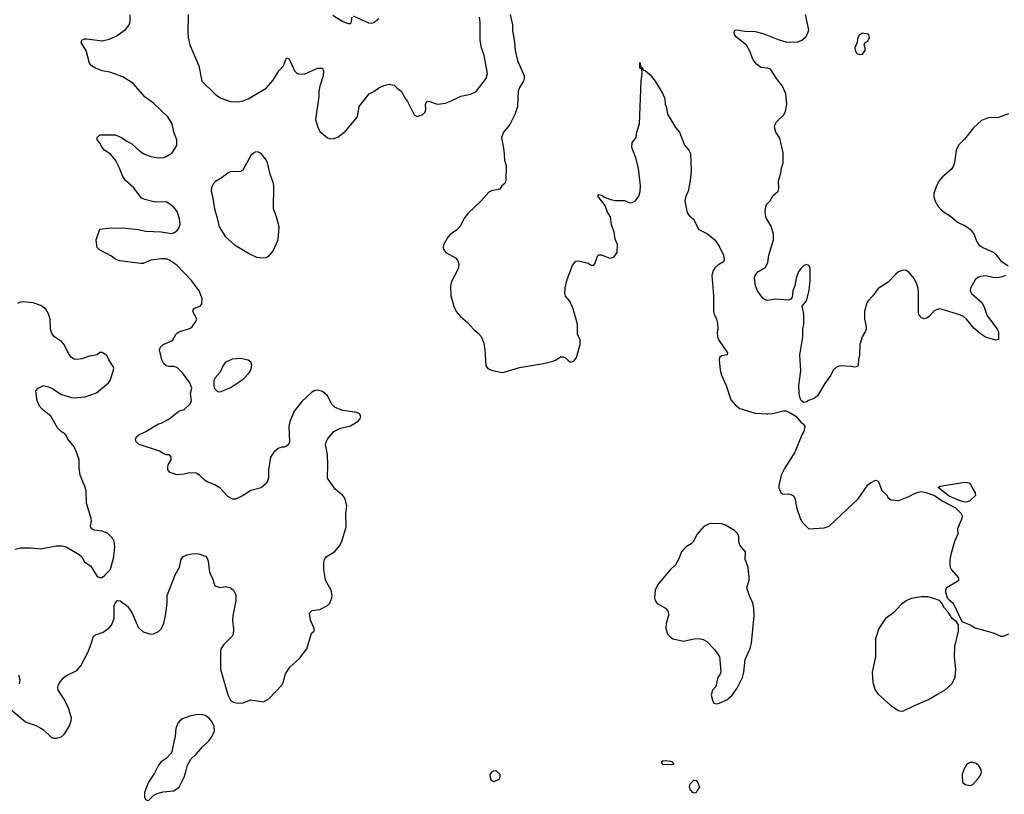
# Model space of a CAD drawing. Header units: inches. Extents: x 2057696 to 2160536, y 827480 to 1016834.
# Tile 281 of 422: x 2074165 to 2081857, y 959815 to 965870. Entities that reach past the tile are written whole.
import ezdxf

# ---------------------------------------------------------------- set-up
doc = ezdxf.new("R2010")
doc.units = ezdxf.units.IN
doc.header["$MEASUREMENT"] = 0
for name, color, linetype in [('C0975', 7, 'Continuous'), ('C0976', 7, 'Continuous'), ('C0985', 7, 'Continuous'), ('C0986', 7, 'Continuous')]:
    doc.layers.add(name, color=color, linetype=linetype)

msp = doc.modelspace()

# ---------------------------------------------------------------- linework, layer by layer
at = {"layer": 'C0975', "color": 5, "elevation": 520}
msp.add_lwpolyline([(2075228.5, 960000), (2075218.8, 959981.2), (2075170.7, 959910), (2075146.8, 959850), (2075140.7, 959830), (2075140.7, 959790), (2075150, 959771.3), (2075170, 959767.3), (2075211.9, 959808.1), (2075238.4, 959821.6), (2075286, 959834), (2075370, 959842.4), (2075409.7, 959870.3), (2075449.6, 959950), (2075464, 960000)], dxfattribs=at)
at = {"layer": 'C0975', "color": 5}
for points, elevation in [([(2077870, 959998), (2077850, 959988), (2077838, 959970), (2077842, 959930), (2077870, 959914), (2077890, 959922), (2077910, 959934), (2077918, 959950), (2077918, 959970), (2077890, 959995.3)], 520), ([(2079435.1, 959824.9), (2079422.9, 959830), (2079403.9, 959850), (2079398, 959870), (2079403.6, 959896.4), (2079430, 959924.7), (2079450, 959922), (2079459.3, 959910), (2079474.8, 959870), (2079458.8, 959850), (2079450, 959829)], 480)]:
    msp.add_lwpolyline(points, close=True, dxfattribs=dict(at, elevation=elevation))
at = {"layer": 'C0976', "color": 5}
for points, elevation in [([(2074078.8, 960490), (2074210, 960380.5), (2074290, 960352.7), (2074330, 960332.4), (2074350, 960319.3), (2074410, 960263), (2074430, 960254.9), (2074453, 960253), (2074490, 960264.2), (2074517.7, 960290), (2074554.5, 960350), (2074567.1, 960390), (2074568.5, 960410), (2074546.2, 960490), (2074506.3, 960566.3), (2074464.2, 960630), (2074462.4, 960650), (2074467.8, 960670), (2074483, 960697), (2074510.8, 960729.2), (2074530, 960743.7), (2074610, 960781.6), (2074642, 960818), (2074697.4, 960922.6), (2074724, 960990), (2074740.7, 961050), (2074758, 961062), (2074816.4, 961083.6), (2074863.3, 961116.7), (2074882, 961138), (2074902.2, 961190), (2074904, 961290), (2074910, 961310.4), (2074930, 961330.2), (2074950, 961328.4), (2075010, 961282), (2075044.2, 961230), (2075090, 961120.7), (2075130, 961084.9), (2075190, 961068), (2075210, 961070.7), (2075250, 961087.7), (2075272, 961110), (2075290, 961152), (2075304.5, 961210), (2075315.6, 961310), (2075316.9, 961370), (2075378, 961530), (2075412.3, 961590), (2075426, 961654), (2075438, 961670), (2075471.9, 961688.1), (2075510, 961695.5), (2075550, 961696.3), (2075572.8, 961692.8), (2075616.3, 961676.3), (2075630, 961662), (2075638, 961638), (2075648.2, 961550), (2075667.3, 961510), (2075690, 961444.7), (2075730, 961430.8), (2075770, 961438.8), (2075810, 961430.8), (2075836, 961410), (2075853, 961373), (2075853, 961330), (2075830.3, 961210), (2075827.5, 961172.5), (2075833.7, 961106.3), (2075831.9, 961068.1), (2075824.9, 961050), (2075755.8, 960984.2), (2075736.4, 960950), (2075732.4, 960930), (2075732.5, 960792.5), (2075790, 960592), (2075810.9, 960550.9), (2075835.3, 960535.3), (2075870, 960526.8), (2075910, 960530.8), (2075970, 960554), (2076070, 960539.1), (2076110, 960562), (2076211.6, 960668.4), (2076222.7, 960690), (2076242, 960758), (2076275.3, 960810), (2076350, 960876), (2076409.1, 960950.9), (2076445.2, 961074.8), (2076466, 961090), (2076466, 961110), (2076436.5, 961176.5), (2076429.4, 961230.6), (2076449.4, 961250.6), (2076510, 961260.5), (2076569.2, 961290), (2076586.6, 961310), (2076603.7, 961350), (2076606.6, 961370), (2076597, 961410), (2076554.5, 961490), (2076550, 961508), (2076539.5, 961570), (2076539.6, 961630), (2076544.7, 961650), (2076558.4, 961670), (2076626.5, 961713.5), (2076663, 961757), (2076680.7, 961790), (2076713.9, 961906.1), (2076712.6, 962007.4), (2076719.6, 962070), (2076704.5, 962130), (2076689.4, 962150), (2076630, 962200.9), (2076570, 962285.2), (2076573, 962390), (2076569.6, 962470), (2076554, 962550), (2076558.4, 962570), (2076569.6, 962590), (2076618, 962650), (2076670, 962676.4), (2076750, 962694.8), (2076810, 962731.3), (2076824, 962750), (2076828.7, 962770), (2076818, 962790), (2076798.6, 962798.6), (2076690, 962816), (2076630, 962839.3), (2076604.2, 962864.2), (2076570, 962929.2), (2076530, 962963.7), (2076490, 962975.1), (2076470, 962972.3), (2076443.4, 962956.6), (2076370, 962886), (2076339.1, 962850), (2076310, 962809), (2076274.9, 962730), (2076267.2, 962690), (2076271.8, 962570), (2076264.9, 962550), (2076250, 962536.3), (2076230, 962529.7), (2076210, 962529.6), (2076183, 962517), (2076150.5, 962490), (2076123, 962450), (2076108.7, 962350), (2076108.5, 962290), (2076103.8, 962270), (2076091.8, 962248.2), (2076050.4, 962209.6), (2075971.1, 962188.9), (2075911.3, 962150), (2075850, 962122), (2075830, 962122), (2075790, 962144), (2075729.3, 962209.3), (2075690, 962234), (2075630, 962257.2), (2075610, 962269.3), (2075569.7, 962309.7), (2075544.4, 962324.4), (2075490, 962326.9), (2075450, 962316.9), (2075391.4, 962311.4), (2075339, 962330), (2075321.2, 962350), (2075321.2, 962370), (2075325.2, 962390), (2075348.7, 962430), (2075348, 962450), (2075340.4, 962460.4), (2075328.7, 962468.7), (2075311.3, 962468.7), (2075290, 962477.2), (2075255.9, 962495.9), (2075097.2, 962550), (2075073.3, 962570), (2075069.7, 962590.3), (2075078.4, 962610), (2075094.9, 962625.1), (2075149.2, 962650), (2075249.8, 962710.2), (2075270, 962716.4), (2075330, 962748.4), (2075409.2, 962810), (2075450, 962824), (2075499.3, 962870), (2075506, 962890), (2075499, 962950), (2075509, 962990), (2075493.2, 963030), (2075437.2, 963110), (2075394, 963150), (2075370, 963159.3), (2075330, 963158), (2075310, 963163.7), (2075290, 963179.3), (2075274, 963210), (2075256, 963290), (2075265.2, 963310), (2075285.2, 963330), (2075357.2, 963362.7), (2075385.1, 963410), (2075397.7, 963422.3), (2075410, 963430.4), (2075490, 963457), (2075511.8, 963470), (2075540.7, 963510), (2075548.2, 963530), (2075516.8, 963590), (2075520.3, 963599.7), (2075530, 963613.6), (2075575.1, 963630), (2075587.6, 963650), (2075591.2, 963690), (2075566.6, 963750), (2075506, 963830), (2075391, 963951), (2075330, 963991.7), (2075310, 963999.4), (2075270, 964001), (2075190.2, 963989.8), (2075130, 963965.1), (2075110, 963963.5), (2074945.1, 963985.1), (2074915.5, 963995.5), (2074882.5, 964022.5), (2074788, 964070), (2074769.1, 964089.1), (2074762, 964150), (2074791.1, 964231.1), (2074858.6, 964241.4), (2074970, 964242.8), (2075090, 964230.5), (2075150, 964215.5), (2075270, 964210.4), (2075350, 964199.3), (2075373.1, 964206.9), (2075396.6, 964223.4), (2075405.6, 964234.4), (2075418.4, 964270), (2075414.1, 964314.1), (2075395.1, 964370), (2075365.8, 964405.8), (2075330, 964433.2), (2075310, 964445.2), (2075223.9, 964443.9), (2075143.2, 964463.2), (2075115.3, 964475.3), (2075055.9, 964555.9), (2074991.7, 964611.7), (2074970, 964644), (2074945.1, 964710), (2074912.9, 964772.9), (2074875.6, 964815.6), (2074828, 964850), (2074808, 964870), (2074788.9, 964908.9), (2074769.3, 964929.3), (2074768.7, 964950), (2074790, 964970.7), (2074910, 964970.4), (2074961, 964950), (2075000.7, 964920.7), (2075039.9, 964899.9), (2075102.5, 964842.5), (2075139.3, 964819.3), (2075190, 964799.5), (2075250.3, 964790.3), (2075290, 964793.4), (2075310, 964799.5), (2075355.1, 964830), (2075393.1, 964886.9), (2075393.3, 964930), (2075367.8, 964990), (2075354.6, 965054.6), (2075320.7, 965110), (2075210, 965216.9), (2075145.2, 965265.2), (2075050, 965369.7), (2074970, 965422.6), (2074870, 965458.3), (2074809, 965470), (2074757.2, 965490), (2074726, 965510), (2074709.7, 965529.7), (2074684, 965630), (2074644, 965690), (2074649, 965710), (2074670, 965718.8), (2074690, 965718.8), (2074810, 965705.5), (2074862.5, 965717.5), (2074918.3, 965741.7), (2074990, 965794), (2075019.3, 965830), (2075027, 965853), (2075027.9, 965907.9)], 520), ([(2075480.3, 965910), (2075478.5, 965770), (2075481.5, 965730), (2075493.5, 965673.5), (2075563.1, 965510), (2075588.7, 965390), (2075690, 965288.9), (2075730, 965259.5), (2075810, 965230.4), (2075870, 965228.5), (2075910, 965235.3), (2075949.7, 965250.3), (2076090, 965334.9), (2076143.8, 965396.2), (2076190, 965470.5), (2076224.5, 965510), (2076250, 965571), (2076270, 965564.7), (2076310.4, 965470.4), (2076330, 965450.8), (2076345.2, 965445.2), (2076390, 965443), (2076490, 965490.4), (2076530, 965490.6), (2076537.6, 965470), (2076535.3, 965430), (2076508.7, 965350), (2076500.4, 965310), (2076500.4, 965270), (2076476.3, 965090), (2076492.7, 965030), (2076510, 964996.3), (2076570, 964944.9), (2076590, 964937.1), (2076619.3, 964940.7), (2076650, 964952.4), (2076710, 964999.3), (2076802.7, 965110), (2076817.2, 965190), (2076883.2, 965276.8), (2076895.3, 965290), (2076930, 965307.3), (2076970, 965337.3), (2077010, 965356), (2077050, 965366), (2077090, 965358), (2077113.7, 965333.7), (2077146, 965310), (2077178.8, 965250), (2077194.8, 965230), (2077246.4, 965126.4), (2077270, 965112), (2077310, 965124.7), (2077332.3, 965147.7), (2077337, 965170), (2077336, 965210), (2077346.8, 965233.2), (2077369.4, 965230.6), (2077410, 965213.7), (2077430, 965210.4), (2077490, 965218), (2077542, 965238), (2077610, 965272.7), (2077690, 965286.4), (2077730, 965308), (2077809.6, 965410), (2077819.7, 965450), (2077794.3, 965590), (2077773.3, 965650), (2077763, 965710), (2077762.7, 965850), (2077757.2, 965890)], 520), ([(2076610, 965905.5), (2076690, 965854.9), (2076730, 965840.5), (2076750, 965840.7), (2076754.9, 965845.1), (2076760.9, 965890)], 540), ([(2076770, 965900.7), (2076890, 965844.6), (2076910, 965842), (2076930, 965848.2), (2076970, 965878.4)], 540), ([(2077996.3, 965910), (2078014, 965830), (2078014.4, 965785.6), (2078030, 965694), (2078034.9, 965630), (2078052.4, 965550), (2078098.4, 965450), (2078105.5, 965430), (2078106, 965410), (2078101.6, 965390), (2078070, 965339.3), (2078059.5, 965310), (2078053.4, 965190), (2078032.7, 965127.3), (2077994.4, 965050), (2077943.6, 964990), (2077928.9, 964950), (2077946.4, 964850), (2077952.5, 964772.5), (2077964, 964730), (2077963, 964610), (2077954.8, 964590), (2077931, 964570), (2077914.6, 964545.4), (2077850, 964532.3), (2077830, 964520.9), (2077768, 964450), (2077670, 964358.7), (2077638.9, 964321.1), (2077602.4, 964250), (2077576.5, 964223.5), (2077528.2, 964190), (2077510, 964169.3), (2077475.5, 964110), (2077473, 964090), (2077479.1, 964070), (2077494, 964050), (2077568.6, 964008.6), (2077584.9, 963990), (2077592.7, 963970), (2077594.9, 963950), (2077590, 963922), (2077538, 963822), (2077530.4, 963790), (2077532.4, 963710), (2077555.3, 963630), (2077575.3, 963590), (2077608.8, 963550), (2077663.4, 963503.4), (2077710.3, 963450.3), (2077750, 963417.1), (2077770, 963393.4), (2077790, 963341), (2077799.6, 963290), (2077806, 963166), (2077822.8, 963142.8), (2077850, 963130.5), (2077930, 963112.4), (2077950, 963114), (2078070, 963150.3), (2078257.2, 963182.8), (2078330, 963200.5), (2078351.6, 963208.4), (2078390, 963233.4), (2078410, 963234), (2078427.5, 963227.5), (2078450, 963204.7), (2078470, 963192), (2078496.5, 963203.5), (2078514, 963230), (2078544, 963330), (2078542, 963370), (2078521.2, 963410), (2078521.2, 963490), (2078489.1, 963609.1), (2078462, 963670), (2078429.3, 963709.3), (2078424, 963730), (2078425.6, 963774.4), (2078439, 963830), (2078482, 963950), (2078510, 963982), (2078530, 963984.7), (2078606.4, 963966.4), (2078630, 963951.3), (2078650, 963952), (2078659, 963961), (2078679, 964021), (2078688.7, 964031.3), (2078710, 964031), (2078774.8, 964005.2), (2078805.6, 964014.4), (2078833.2, 964050), (2078833.6, 964113.6), (2078815.3, 964155.3), (2078809.2, 964210), (2078786.8, 964266.8), (2078779, 964330), (2078754, 964370), (2078737.5, 964417.5), (2078682, 964490), (2078690, 964502), (2078710, 964498), (2078738.8, 964478.8), (2078783.4, 964463.4), (2078817.5, 964457.5), (2078890, 964457.1), (2078930, 964439.3), (2078950, 964440.5), (2078972.7, 964450), (2079001.2, 964490), (2079012.9, 964527.1), (2079015.1, 964570), (2078999.3, 964710), (2078978, 964790), (2078946, 964870), (2078949.2, 964910), (2078981.2, 964950), (2078986, 964990), (2079005.6, 965054.4), (2079019.3, 965390), (2079028.7, 965450), (2079026, 965486), (2079009, 965490), (2079010, 965534), (2079018, 965498), (2079030, 965494), (2079034, 965474), (2079050, 965472), (2079090, 965438), (2079130.3, 965390.3), (2079190, 965291.3), (2079204, 965250), (2079207.7, 965210), (2079215.5, 965190), (2079224.9, 965130), (2079287.9, 965027.9), (2079318, 964990), (2079358.8, 964890), (2079391, 964850), (2079404, 964824), (2079410.6, 964690), (2079401.3, 964610), (2079386.4, 964530), (2079368.4, 964490), (2079360.4, 964450), (2079380.3, 964360.3), (2079396.1, 964336.1), (2079427.3, 964310), (2079471, 964230), (2079536.7, 964196.7), (2079594, 964150), (2079630, 964098.8), (2079664, 964030), (2079667.1, 963992.9), (2079662, 963978), (2079618, 963950), (2079596, 963930), (2079582.8, 963910), (2079570.6, 963870), (2079585.1, 963714.9), (2079585.3, 963590), (2079589, 963569), (2079608.2, 963530), (2079616.7, 963496.7), (2079617.6, 963450), (2079612.5, 963427.5), (2079615.8, 963390), (2079626, 963366), (2079693.7, 963266.3), (2079690.5, 963249.5), (2079650, 963242), (2079630.5, 963229.5), (2079628.5, 963210), (2079637.6, 963130), (2079646.7, 963090), (2079683.8, 963010), (2079719.2, 962899.2), (2079755.9, 962855.9), (2079791.5, 962831.5), (2079910, 962794.4), (2080000, 962788.6)], 520), ([(2080000, 965490.6), (2079955.6, 965495.6), (2079921, 965521), (2079895.6, 965555.6), (2079865.6, 965630), (2079841.6, 965670), (2079767.3, 965730), (2079749.7, 965750), (2079745.1, 965770), (2079752.5, 965787.5), (2079769.7, 965790.3), (2079830, 965780.8), (2079910, 965776.5), (2079970, 965762.6), (2080000, 965750.4)], 520), ([(2080000, 964316.4), (2079992.3, 964330), (2079989.4, 964370.6), (2079993.2, 964406.8), (2080000, 964421.4)], 520), ([(2080000, 963678.2), (2079983.3, 963683.3), (2079970, 963693.2), (2079929.6, 963750), (2079914, 963790), (2079904.5, 963850), (2079910, 963871), (2079930, 963898.8), (2079990, 963932), (2080000, 963952)], 520), ([(2074129, 961731), (2074170, 961741.6), (2074250, 961742), (2074330, 961732.7), (2074450, 961758.4), (2074496.7, 961756.7), (2074528.2, 961748.2), (2074630.5, 961690.5), (2074651, 961670), (2074670.9, 961630.9), (2074719.3, 961599.3), (2074770, 961518), (2074790, 961511), (2074810, 961511), (2074830, 961526.8), (2074870, 961566), (2074877.5, 961582.5), (2074900.7, 961670), (2074907, 961750), (2074902.9, 961790), (2074890, 961816), (2074850, 961856), (2074810, 961872.7), (2074750, 961879), (2074729.1, 961889.1), (2074721.2, 961901.2), (2074719, 961910), (2074726, 961950), (2074723.7, 961970), (2074686, 962090), (2074683, 962190), (2074671.2, 962230), (2074638, 962310), (2074630, 962366), (2074629.6, 962430), (2074609.6, 962490), (2074589.6, 962530), (2074542, 962590), (2074530, 962617.2), (2074519.3, 962630), (2074489.3, 962650), (2074460.4, 962680.4), (2074407.3, 962770), (2074342.5, 962822.5), (2074318.4, 962850), (2074300.9, 962890), (2074289.5, 962970), (2074309, 962990), (2074350, 963010.8), (2074390, 963000.7), (2074424.1, 962984.1), (2074490, 962940.4), (2074570, 962917.6), (2074590, 962914.4), (2074677, 962923), (2074766, 962954), (2074857.2, 963030), (2074872.3, 963050), (2074898, 963130), (2074899.5, 963150), (2074860.9, 963210), (2074845.2, 963245.2), (2074810, 963268.7), (2074790, 963268.7), (2074770.5, 963249.5), (2074710, 963239.5), (2074650, 963218), (2074610, 963212.7), (2074590, 963217.2), (2074570, 963229), (2074550, 963253.2), (2074510, 963332.3), (2074490, 963354.5), (2074436, 963390), (2074416.6, 963416.6), (2074405.1, 963450), (2074402.2, 963530), (2074389.7, 963570), (2074368, 963608), (2074330, 963636.9), (2074270, 963656.4), (2074190, 963664.8), (2074170, 963662.3), (2074148.4, 963651.6)], 540), ([(2074155.8, 960750), (2074165.3, 960710), (2074161.1, 960678.9)], 520), ([(2075464, 960000), (2075476.6, 960043.4), (2075502, 960090), (2075543.7, 960130), (2075592.9, 960187.1), (2075644.5, 960235.5), (2075669.5, 960270.5), (2075686, 960310), (2075684.1, 960344.1), (2075664.8, 960384.8), (2075644, 960410), (2075614, 960430), (2075596.1, 960436.1), (2075550, 960438), (2075494.4, 960425.6), (2075436.1, 960403.9), (2075414.8, 960390), (2075398.8, 960370), (2075384, 960330), (2075379.1, 960270), (2075350, 960138), (2075310, 960094), (2075270.6, 960069.4), (2075250, 960042), (2075228.5, 960000)], 520)]:
    msp.add_lwpolyline(points, dxfattribs=dict(at, elevation=elevation))
for points, elevation in [([(2076010, 964835.6), (2075990, 964827), (2075970, 964809.3), (2075907, 964693), (2075890, 964682), (2075810, 964679.3), (2075790, 964669.2), (2075738.8, 964630), (2075694.9, 964605.1), (2075679.1, 964590), (2075662.3, 964557.7), (2075661.6, 964530), (2075672.2, 964490), (2075686.3, 964390), (2075705.3, 964330), (2075722.4, 964250), (2075773, 964173), (2075843, 964110), (2075970, 964034), (2076013.8, 964013.8), (2076070, 964008.4), (2076090, 964010.5), (2076110, 964022), (2076141.7, 964058.3), (2076183, 964150), (2076190.8, 964250), (2076170, 964329.2), (2076147.2, 964390), (2076151.1, 964570), (2076148, 964590), (2076121.6, 964661.6), (2076099.8, 964750), (2076090, 964773.3), (2076050, 964822.9), (2076030, 964833.6)], 520), ([(2075890, 963220.9), (2075823.4, 963216.6), (2075770.6, 963189.4), (2075753.7, 963166.3), (2075730, 963115.3), (2075691, 963070), (2075681, 963050), (2075681, 963010), (2075686.4, 962986.4), (2075710, 962964.7), (2075730, 962962), (2075810, 962993.4), (2075910, 963059.3), (2075958.4, 963110), (2075971.5, 963130), (2075978.4, 963170), (2075970, 963193.2), (2075949.5, 963209.5)], 520), ([(2079571.3, 961931.3), (2079550, 961928.3), (2079510, 961909.6), (2079454.7, 961845.3), (2079428.4, 961790), (2079410, 961773.3), (2079370.2, 961749.8), (2079350, 961729.5), (2079335.8, 961710), (2079310.3, 961650), (2079287, 961610), (2079245.3, 961570), (2079150, 961454.5), (2079128.9, 961410), (2079123.7, 961350), (2079128.5, 961330), (2079145.7, 961305.7), (2079209, 961269), (2079228.8, 961248.8), (2079234.4, 961230), (2079232.5, 961212.5), (2079214.3, 961150), (2079213.1, 961110), (2079225.3, 961070), (2079250, 961043.8), (2079270, 961030.4), (2079350, 961012.7), (2079430, 961030.3), (2079470, 961031.7), (2079504.2, 961024.2), (2079533, 961010), (2079590.2, 960950.2), (2079619.1, 960910), (2079630.6, 960890), (2079635.5, 960870), (2079642.8, 960770), (2079634.8, 960750), (2079618.8, 960730), (2079602, 960658), (2079578, 960630), (2079567.3, 960590), (2079576, 960550), (2079587.3, 960527.3), (2079610, 960521), (2079630, 960527.3), (2079690, 960554), (2079729.3, 960590), (2079770, 960646), (2079812.5, 960727.5), (2079822.9, 960770), (2079832, 960870), (2079870, 960954.8), (2079882.9, 960997.1), (2079901.3, 961210), (2079900.4, 961270), (2079892.3, 961310), (2079866.4, 961366.4), (2079846.2, 961430), (2079863, 961490), (2079864.2, 961510), (2079856.2, 961590), (2079832.7, 961650), (2079836, 961710), (2079790, 961762), (2079782.7, 961790), (2079782.7, 961830), (2079775.1, 961850), (2079750, 961878), (2079678.7, 961918.7), (2079647.9, 961927.9)], 520), ([(2079254, 960046), (2079190, 960047.8), (2079185.2, 960050), (2079179.3, 960070), (2079190, 960076.4), (2079210, 960078.4), (2079250, 960074.4), (2079264.7, 960070), (2079271, 960051), (2079274, 960050), (2079270, 960049.4)], 480)]:
    msp.add_lwpolyline(points, close=True, dxfattribs=dict(at, elevation=elevation))
at = {"layer": 'C0985', "color": 5, "elevation": 520}
msp.add_lwpolyline([(2081537.3, 960000), (2081528.4, 959970), (2081531, 959910), (2081550.6, 959890.6), (2081590, 959883), (2081610, 959890.8), (2081650, 959934.8), (2081673.1, 959966.9), (2081678, 959990), (2081676.3, 960000)], dxfattribs=at)
at = {"layer": 'C0986', "color": 5, "elevation": 520}
for points in [[(2080000, 965750.4), (2080090, 965713.7), (2080150, 965697.6), (2080187.2, 965692.8), (2080243.3, 965696.7), (2080275.3, 965710), (2080305.6, 965734.4), (2080320.2, 965759.8), (2080328.7, 965790), (2080304.5, 965910)], [(2080000, 964421.4), (2080004, 964430), (2080027.5, 964452.5), (2080047.2, 964492.8), (2080089, 964530), (2080096, 964550), (2080092.3, 964610), (2080109.5, 964670), (2080115.1, 964710), (2080129.3, 964750), (2080129.6, 964830), (2080104.2, 964944.2), (2080071.5, 964991.5), (2080062.4, 965030), (2080065.6, 965050), (2080076.2, 965070), (2080132.9, 965127.1), (2080146.5, 965153.5), (2080157.4, 965210), (2080149.7, 965289.7), (2080123, 965350), (2080076.3, 965410), (2080035.8, 965475.8), (2080030, 965482.7), (2080010, 965489.5), (2080000, 965490.6)], [(2081890, 965134.5), (2081810, 965105.6), (2081730, 965103.5), (2081679.4, 965080.6), (2081646.1, 965053.9), (2081615.9, 965024.1), (2081545.2, 964934.8), (2081497.4, 964890), (2081480.3, 964850), (2081467.8, 964752.2), (2081458, 964722), (2081440.8, 964699.2), (2081370, 964637.6), (2081347, 964610), (2081326.4, 964570), (2081306.7, 964510), (2081305.9, 964485.9), (2081316.4, 964450), (2081340.4, 964410), (2081370, 964376.4), (2081435.1, 964335.1), (2081490, 964287.2), (2081550, 964259.6), (2081590, 964233.1), (2081621.7, 964190), (2081638.2, 964138.2), (2081657.1, 964110), (2081688.5, 964088.5), (2081774.4, 964050), (2081792.9, 964032.9), (2081830, 963983.8), (2081885.5, 963945.5)], [(2080000, 963952), (2080009, 963970), (2080017.2, 964030), (2080054.5, 964150), (2080054.5, 964194.5), (2080034.9, 964254.9), (2080000, 964316.4)], [(2081866, 963870), (2081841.3, 963858.7), (2081807.2, 963852.8), (2081770, 963855.4), (2081710, 963867.8), (2081670, 963862.9), (2081650, 963854.5), (2081630, 963836), (2081592.7, 963770), (2081590.6, 963750), (2081600.7, 963730), (2081679.9, 963659.9), (2081697, 963630), (2081719.6, 963559.6), (2081802, 963450), (2081810.3, 963429.7), (2081810.7, 963369.3), (2081790, 963365.2), (2081710, 963387.3), (2081670, 963414.5), (2081619.5, 963459.5), (2081562, 963530), (2081538.7, 963550), (2081510, 963562.9), (2081370, 963605.6), (2081350, 963608.6), (2081310, 963595.4), (2081270, 963549.5), (2081250, 963537), (2081230, 963532.3), (2081210, 963539.3), (2081190, 963564), (2081185.4, 963585.4), (2081185.8, 963734.2), (2081182.4, 963770), (2081171, 963811), (2081149.4, 963850), (2081114.5, 963894.5), (2081090, 963909.4), (2081070, 963912), (2081050, 963906.6), (2081030, 963898), (2081010, 963880.9), (2080950, 963818), (2080872.3, 963767.7), (2080830.7, 963710), (2080790.4, 963669.6), (2080783.4, 963656.6), (2080764, 963590), (2080764.9, 963530), (2080775.9, 963484.1), (2080778, 963450), (2080770.4, 963429.6), (2080744.9, 963390), (2080727.7, 963330), (2080724.9, 963250), (2080717.3, 963210), (2080716, 963170), (2080710, 963158), (2080690, 963154), (2080660.2, 963160.2), (2080570, 963163.6), (2080546.1, 963153.9), (2080520.4, 963130), (2080501.3, 963090), (2080454.8, 963025.2), (2080398.4, 962930), (2080370, 962909.7), (2080325.7, 962894.3), (2080310, 962882), (2080290, 962878.4), (2080270, 962892.7), (2080258.8, 962918.8), (2080254, 962950), (2080251.1, 963010), (2080266.3, 963126.3), (2080258.9, 963250), (2080282, 963390), (2080281.6, 963450), (2080289.4, 963490), (2080289.2, 963569.2), (2080278, 963630), (2080310, 963672), (2080332.3, 963752.3), (2080340.9, 963830), (2080339.3, 963930), (2080329.1, 963949.1), (2080310, 963955.3), (2080290.9, 963949.1), (2080270, 963928.7), (2080250, 963899), (2080230.7, 963850), (2080221, 963790), (2080204.7, 963750), (2080199.6, 963700.4), (2080190, 963686), (2080170, 963678), (2080070, 963684), (2080010, 963675.1), (2080000, 963678.2)], [(2080000, 962788.6), (2080010, 962788), (2080049.3, 962790.7), (2080130, 962813.4), (2080150, 962813.4), (2080190, 962794.9), (2080227.3, 962770), (2080270, 962721), (2080284.7, 962710), (2080298, 962690), (2080290.6, 962650), (2080275.6, 962624.4), (2080220.4, 962490), (2080139.5, 962360.5), (2080114.4, 962310), (2080095.5, 962230), (2080095.5, 962210), (2080110.5, 962170.5), (2080130, 962162), (2080170, 962164.9), (2080190, 962159.1), (2080210, 962146.8), (2080219.3, 962130), (2080236.9, 962050), (2080264.4, 961964.4), (2080279.7, 961939.7), (2080330.4, 961890.4), (2080450, 961898), (2080488.4, 961911.6), (2080714.5, 962125.5), (2080790, 962233.4), (2080810, 962250.6), (2080850, 962270.8), (2080870, 962264.7), (2080901, 962190), (2080935.2, 962155.2), (2080950, 962131.3), (2080970, 962118), (2081032.7, 962112.7), (2081110, 962142.8), (2081150, 962164.7), (2081183.1, 962176.9), (2081210, 962180.7), (2081251.9, 962171.9), (2081311.7, 962151.7), (2081370, 962108.9), (2081474.1, 962054.1), (2081519.6, 962010), (2081528.5, 961990), (2081526, 961970), (2081490.5, 961890), (2081492.5, 961847.5), (2081468, 961790), (2081439.3, 961690), (2081430.5, 961650), (2081430.6, 961610), (2081433.4, 961590), (2081443.8, 961570), (2081495.5, 961510), (2081500.7, 961490), (2081484.7, 961475.3), (2081406, 961430), (2081396, 961410), (2081396.9, 961396.9), (2081411.1, 961351.1), (2081419.6, 961339.6), (2081458, 961310), (2081524.7, 961164.7), (2081590, 961139.1), (2081630, 961117.1), (2081770, 961077.1), (2081830, 961050.6), (2081850, 961050.6), (2081891, 961069)], [(2081676.3, 960000), (2081674.7, 960010), (2081658, 960038), (2081635.5, 960055.5), (2081610, 960063.1), (2081590, 960063.5), (2081563.1, 960050), (2081540.3, 960010), (2081537.3, 960000)]]:
    msp.add_lwpolyline(points, dxfattribs=at)
for points in [[(2080750, 965764), (2080724.7, 965750), (2080711.3, 965730), (2080707.1, 965692.9), (2080687.7, 965650), (2080690.7, 965630), (2080705.5, 965605.5), (2080730, 965597.3), (2080750, 965600.7), (2080769.3, 965630), (2080769.2, 965650), (2080762, 965670), (2080768, 965690), (2080790, 965701), (2080804, 965730), (2080797.2, 965750), (2080790, 965757.2)], [(2081550, 962099.7), (2081512.2, 962107.8), (2081425.3, 962145.3), (2081342, 962210), (2081343.1, 962216.9), (2081355.3, 962224.7), (2081530, 962253.4), (2081550, 962255.5), (2081582, 962250), (2081598, 962230), (2081604.7, 962210), (2081630, 962172), (2081630.7, 962150.7), (2081586.8, 962110), (2081570, 962100.7)], [(2081210, 961359.5), (2081130, 961344.5), (2081090, 961326.6), (2081050, 961298), (2080990, 961234.5), (2080927.3, 961190), (2080877.6, 961110), (2080850.4, 961030), (2080850.3, 960890), (2080824.2, 960770), (2080828.8, 960690), (2080846.7, 960630), (2080870, 960598), (2080970, 960510.4), (2081030, 960470.5), (2081050, 960466), (2081070, 960468.4), (2081154, 960510), (2081264.9, 960555.1), (2081330, 960596.3), (2081391.7, 960628.3), (2081450, 960681), (2081472.3, 960730), (2081477, 960790), (2081466.6, 960890), (2081469.6, 960970), (2081499.3, 961090), (2081499, 961139), (2081482, 961162), (2081448.7, 961190), (2081418, 961238), (2081388.7, 961270), (2081368.9, 961308.9), (2081349, 961329), (2081306, 961346), (2081258, 961358)]]:
    msp.add_lwpolyline(points, close=True, dxfattribs=at)

doc.saveas('drawing.dxf')
